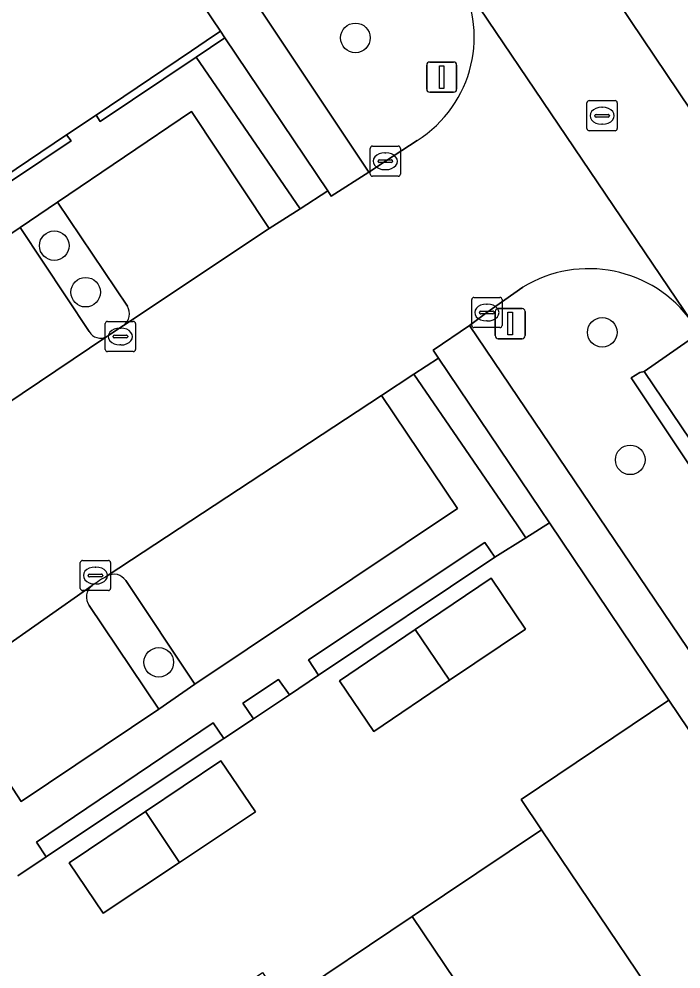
# Model space of a CAD drawing. Extents: x 158793 to 159888, y 384317 to 385256.
# Drawn here: x 159110.93 to 159132.82, y 384828.77 to 384860.21 of the extents above; entities that cross this region are included whole.
import ezdxf

# ---------------------------------------------------------------- set-up
doc = ezdxf.new("R2010")
doc.units = 0
for name, color, linetype in [('IMGEO_Boom', 7, 'Continuous'), ('IMGEO_Erf', 7, 'Continuous'), ('IMGEO_Groenvoorziening', 7, 'Continuous'), ('IMGEO_Haag', 7, 'Continuous'), ('IMGEO_Kolk', 7, 'Continuous'), ('IMGEO_Lichtmast', 7, 'Continuous'), ('IMGEO_Pand', 7, 'Continuous'), ('IMGEO_Parkeervlak_open', 7, 'Continuous'), ('IMGEO_Rijbaan_lokaal_open', 7, 'Continuous'), ('IMGEO_Rioolput', 7, 'Continuous'), ('IMGEO_Voetpad_open', 7, 'Continuous')]:
    doc.layers.add(name, color=color, linetype=linetype)

msp = doc.modelspace()

# ---------------------------------------------------------------- linework, layer by layer
at = {"layer": 'IMGEO_Boom'}
for centre in [(159122.056, 384859.587), (159112.098, 384852.71), (159113.135, 384851.17), (159130.219, 384849.842), (159131.144, 384845.621), (159115.554, 384838.921)]:
    msp.add_circle(centre, 0.489, dxfattribs=at)
at = {"layer": 'IMGEO_Erf'}
for points in [[(159106.618, 384852.407), (159112.506, 384856.377), (159113.478, 384857.033), (159116.636, 384859.163), (159117.122, 384859.49), (159117.591, 384859.806), (159113.453, 384865.967)], [(159109.622, 384822.336), (159114.303, 384825.494), (159118.984, 384828.652), (159119.667, 384827.64), (159123.937, 384830.511), (159128.207, 384833.381), (159127.542, 384834.383), (159132.426, 384837.666), (159128.473, 384843.539), (159127.692, 384843.044), (159126.67, 384842.396), (159120.836, 384838.493), (159119.878, 384837.85), (159118.69, 384837.053), (159117.709, 384836.395), (159111.873, 384832.519), (159111.827, 384832.488), (159110.891, 384831.855)]]:
    msp.add_lwpolyline(points, dxfattribs=at)
for points in [[(159121.53, 384838.312), (159124.036, 384840.007), (159126.542, 384841.703), (159127.677, 384840.023), (159125.172, 384838.328), (159122.666, 384836.633)], [(159112.592, 384832.279), (159115.114, 384833.979), (159117.607, 384835.658), (159118.757, 384833.975), (159116.238, 384832.294), (159113.719, 384830.614)]]:
    msp.add_lwpolyline(points, close=True, dxfattribs=at)
at = {"layer": 'IMGEO_Groenvoorziening'}
for points in [[(159114.242, 384867.546), (159122.5, 384855.14), (159123.046, 384855.506), (159124.094, 384856.186)], [(159112.207, 384854.151), (159110.973, 384853.309), (159113.251, 384849.865)], [(159114.516, 384850.709), (159112.207, 384854.151)], [(159127.59, 384851.332), (159126.404, 384850.498), (159125.828, 384850.069), (159134.112, 384837.817), (159136.939, 384839.685), (159131.178, 384848.335), (159131.464, 384848.516), (159131.607, 384848.549)], [(159113.869, 384849.723), (159114.384, 384850.069)], [(159131.607, 384848.549), (159133.059, 384849.561)], [(159113.251, 384840.8), (159115.557, 384837.375), (159116.745, 384838.194), (159114.46, 384841.631)]]:
    msp.add_lwpolyline(points, dxfattribs=at)
for points in [[(159116.785, 384858.946), (159117.736, 384859.591), (159117.591, 384859.806), (159117.122, 384859.49), (159116.636, 384859.163), (159113.478, 384857.033), (159113.616, 384856.82)], [(159117.736, 384859.591), (159116.785, 384858.946), (159120.225, 384853.934), (159121.141, 384854.52)], [(159112.506, 384856.377), (159106.618, 384852.407), (159106.762, 384852.228), (159112.654, 384856.176)], [(159124.803, 384848.991), (159123.986, 384848.453), (159127.408, 384843.468), (159127.692, 384843.044), (159128.473, 384843.539), (159128.177, 384843.979)], [(159126.67, 384842.396), (159126.338, 384842.881), (159120.503, 384839), (159120.836, 384838.493)], [(159119.878, 384837.85), (159119.513, 384838.355), (159118.337, 384837.567), (159118.69, 384837.053)], [(159117.709, 384836.395), (159117.356, 384836.923), (159111.508, 384832.972), (159111.827, 384832.488), (159111.873, 384832.519)]]:
    msp.add_lwpolyline(points, close=True, dxfattribs=at)
for centre, radius, start, end in [((159121.928, 384859.617), 4.057, 302.2708, 31.1246), ((159129.775, 384847.773), 4.176, 35.4147, 121.5438), ((159114.1, 384850.461), 0.484, 305.9156, 30.7768), ((159113.628, 384850.093), 0.441, 211.1061, 297.8355), ((159113.761, 384849.871), 0.183, 293.4047, 306.0851), ((159116.04, 384837.846), 4.502, 119.0897, 126.6252), ((159114.072, 384841.366), 0.47, 34.3799, 118.1239), ((159113.623, 384841.079), 0.465, 125.2935, 216.9399)]:
    msp.add_arc(centre, radius, start, end, dxfattribs=at)
at = {"layer": 'IMGEO_Haag'}
for points in [[(159116.785, 384858.946), (159117.736, 384859.591), (159117.591, 384859.806), (159117.122, 384859.49), (159116.636, 384859.163), (159113.478, 384857.033), (159113.616, 384856.82)], [(159117.736, 384859.591), (159116.785, 384858.946), (159120.225, 384853.934), (159121.141, 384854.52)], [(159112.506, 384856.377), (159106.618, 384852.407), (159106.762, 384852.228), (159112.654, 384856.176)], [(159126.67, 384842.396), (159126.338, 384842.881), (159120.503, 384839), (159120.836, 384838.493)], [(159119.878, 384837.85), (159119.513, 384838.355), (159118.337, 384837.567), (159118.69, 384837.053)], [(159117.709, 384836.395), (159117.356, 384836.923), (159111.508, 384832.972), (159111.827, 384832.488), (159111.873, 384832.519)]]:
    msp.add_lwpolyline(points, close=True, dxfattribs=at)
at = {"layer": 'IMGEO_Kolk'}
for p, q in [((159122.545, 384855.08), (159122.545, 384855.932)), ((159122.62, 384856.006), (159123.472, 384856.006)), ((159123.546, 384855.932), (159123.546, 384855.08)), ((159122.847, 384855.549), (159123.245, 384855.549)), ((159123.033, 384855.786), (159123.058, 384855.786)), ((159122.804, 384855.5), (159122.804, 384855.512)), ((159123.242, 384855.463), (159122.844, 384855.463)), ((159123.056, 384855.226), (159123.031, 384855.226)), ((159123.288, 384855.512), (159123.288, 384855.5)), ((159123.472, 384855.006), (159122.62, 384855.006)), ((159125.903, 384850.072), (159125.903, 384850.924)), ((159125.978, 384850.998), (159126.83, 384850.998)), ((159126.904, 384850.924), (159126.904, 384850.072)), ((159126.162, 384850.492), (159126.162, 384850.504)), ((159126.205, 384850.541), (159126.603, 384850.541)), ((159126.391, 384850.778), (159126.416, 384850.778)), ((159126.646, 384850.504), (159126.646, 384850.492)), ((159113.859, 384850.204), (159114.711, 384850.204)), ((159126.6, 384850.455), (159126.202, 384850.455)), ((159126.414, 384850.218), (159126.389, 384850.218)), ((159113.784, 384849.278), (159113.784, 384850.13)), ((159114.272, 384849.984), (159114.297, 384849.984)), ((159114.785, 384850.13), (159114.785, 384849.278)), ((159126.83, 384849.998), (159125.978, 384849.998)), ((159114.043, 384849.698), (159114.043, 384849.71)), ((159114.481, 384849.661), (159114.083, 384849.661)), ((159114.086, 384849.747), (159114.484, 384849.747)), ((159114.527, 384849.71), (159114.527, 384849.698)), ((159114.295, 384849.424), (159114.27, 384849.424)), ((159114.711, 384849.204), (159113.859, 384849.204)), ((159112.959, 384841.367), (159112.959, 384842.219)), ((159113.034, 384842.293), (159113.886, 384842.293)), ((159113.447, 384842.073), (159113.472, 384842.073)), ((159113.96, 384842.219), (159113.96, 384841.367)), ((159113.218, 384841.787), (159113.218, 384841.799)), ((159113.656, 384841.75), (159113.258, 384841.75)), ((159113.261, 384841.836), (159113.659, 384841.836)), ((159113.702, 384841.799), (159113.702, 384841.787)), ((159113.47, 384841.513), (159113.445, 384841.513)), ((159113.886, 384841.293), (159113.034, 384841.293))]:
    msp.add_line(p, q, dxfattribs=at)
for points in [[(159122.545, 384855.08), (159122.545, 384855.932)], [(159122.62, 384856.006), (159123.472, 384856.006)], [(159123.546, 384855.932), (159123.546, 384855.08)], [(159123.472, 384855.006), (159122.62, 384855.006)], [(159125.903, 384850.072), (159125.903, 384850.924)], [(159125.978, 384850.998), (159126.83, 384850.998)], [(159126.904, 384850.924), (159126.904, 384850.072)], [(159113.859, 384850.204), (159114.711, 384850.204)], [(159113.784, 384849.278), (159113.784, 384850.13)], [(159114.785, 384850.13), (159114.785, 384849.278)], [(159126.83, 384849.998), (159125.978, 384849.998)], [(159114.711, 384849.204), (159113.859, 384849.204)], [(159112.959, 384841.367), (159112.959, 384842.219)], [(159113.034, 384842.293), (159113.886, 384842.293)], [(159113.96, 384842.219), (159113.96, 384841.367)], [(159113.886, 384841.293), (159113.034, 384841.293)]]:
    msp.add_lwpolyline(points, dxfattribs=at)
for centre, radius, start, end in [((159122.622, 384855.93), 0.0765, 91.552, 178.448), ((159122.622, 384855.93), 0.0765, 91.552, 178.448), ((159123.47, 384855.93), 0.0765, 1.552, 88.448), ((159123.47, 384855.93), 0.0765, 1.552, 88.448), ((159122.844, 384855.509), 0.0403, 85.8775, 175.7526), ((159123.249, 384855.511), 0.0386, 1.7309, 96.639), ((159122.841, 384855.499), 0.0366, 178.938, 274.7102), ((159123.245, 384855.506), 0.043, 264.8664, 352.4533), ((159122.622, 384855.082), 0.0765, 181.552, 268.448), ((159122.622, 384855.082), 0.0765, 181.552, 268.448), ((159123.47, 384855.082), 0.0765, 271.552, 358.448), ((159123.47, 384855.082), 0.0765, 271.552, 358.448), ((159125.98, 384850.922), 0.0765, 91.552, 178.448), ((159125.98, 384850.922), 0.0765, 91.552, 178.448), ((159126.828, 384850.922), 0.0765, 1.552, 88.448), ((159126.828, 384850.922), 0.0765, 1.552, 88.448), ((159126.202, 384850.501), 0.0403, 85.8775, 175.7526), ((159126.199, 384850.491), 0.0366, 178.938, 274.7102), ((159126.603, 384850.498), 0.043, 264.8664, 352.4533), ((159126.607, 384850.503), 0.0386, 1.7309, 96.639), ((159113.861, 384850.128), 0.0765, 91.552, 178.448), ((159113.861, 384850.128), 0.0765, 91.552, 178.448), ((159114.709, 384850.128), 0.0765, 1.552, 88.448), ((159114.709, 384850.128), 0.0765, 1.552, 88.448), ((159125.98, 384850.074), 0.0765, 181.552, 268.448), ((159125.98, 384850.074), 0.0765, 181.552, 268.448), ((159126.828, 384850.074), 0.0765, 271.552, 358.448), ((159126.828, 384850.074), 0.0765, 271.552, 358.448), ((159114.083, 384849.707), 0.0403, 85.8775, 175.7526), ((159114.08, 384849.697), 0.0366, 178.938, 274.7102), ((159114.484, 384849.704), 0.043, 264.8664, 352.4533), ((159114.488, 384849.709), 0.0386, 1.7309, 96.639), ((159113.861, 384849.28), 0.0765, 181.552, 268.448), ((159113.861, 384849.28), 0.0765, 181.552, 268.448), ((159114.709, 384849.28), 0.0765, 271.552, 358.448), ((159114.709, 384849.28), 0.0765, 271.552, 358.448), ((159113.036, 384842.217), 0.0765, 91.552, 178.448), ((159113.036, 384842.217), 0.0765, 91.552, 178.448), ((159113.884, 384842.217), 0.0765, 1.552, 88.448), ((159113.884, 384842.217), 0.0765, 1.552, 88.448), ((159113.258, 384841.796), 0.0403, 85.8775, 175.7526), ((159113.255, 384841.786), 0.0366, 178.938, 274.7102), ((159113.659, 384841.793), 0.043, 264.8664, 352.4533), ((159113.663, 384841.798), 0.0386, 1.7309, 96.639), ((159113.036, 384841.369), 0.0765, 181.552, 268.448), ((159113.036, 384841.369), 0.0765, 181.552, 268.448), ((159113.884, 384841.369), 0.0765, 271.552, 358.448), ((159113.884, 384841.369), 0.0765, 271.552, 358.448)]:
    msp.add_arc(centre, radius, start, end, dxfattribs=at)
for centre, major_axis, ratio, start_param, end_param in [((159123.032, 384855.506), (-0.387, 0.002), 0.722429, 4.712389, 7.853982), ((159123.057, 384855.506), (-0.39, 0.002), 0.717154, 1.570796, 4.712389), ((159126.39, 384850.498), (-0.387, 0.002), 0.722429, 4.712389, 7.853982), ((159126.415, 384850.498), (-0.39, 0.002), 0.717154, 1.570796, 4.712389), ((159114.271, 384849.704), (-0.387, 0.002), 0.722429, 4.712389, 7.853982), ((159114.296, 384849.704), (-0.39, 0.002), 0.717154, 1.570796, 4.712389), ((159113.446, 384841.793), (-0.387, 0.002), 0.722429, 4.712389, 7.853982), ((159113.471, 384841.793), (-0.39, 0.002), 0.717154, 1.570796, 4.712389)]:
    msp.add_ellipse(centre, major_axis=major_axis, ratio=ratio, start_param=start_param, end_param=end_param, dxfattribs=at)
at = {"layer": 'IMGEO_Lichtmast'}
for p, q in [((159124.413, 384857.889), (159124.413, 384858.689)), ((159124.413, 384858.689), (159124.413, 384857.889)), ((159124.513, 384858.789), (159125.303, 384858.789)), ((159125.303, 384858.789), (159124.513, 384858.789)), ((159125.403, 384858.689), (159125.403, 384857.889)), ((159125.403, 384857.889), (159125.403, 384858.689)), ((159125.303, 384857.789), (159124.513, 384857.789)), ((159124.513, 384857.789), (159125.303, 384857.789)), ((159126.681, 384849.732), (159126.681, 384850.532)), ((159126.681, 384850.532), (159126.681, 384849.732)), ((159126.781, 384850.632), (159127.571, 384850.632)), ((159127.571, 384850.632), (159126.781, 384850.632)), ((159127.671, 384850.532), (159127.671, 384849.732)), ((159127.671, 384849.732), (159127.671, 384850.532)), ((159127.571, 384849.632), (159126.781, 384849.632)), ((159126.781, 384849.632), (159127.571, 384849.632))]:
    msp.add_line(p, q, dxfattribs=at)
for points in [[(159124.833, 384858.664), (159124.983, 384858.664), (159124.983, 384857.914), (159124.833, 384857.914), (159124.833, 384858.664)], [(159127.101, 384850.507), (159127.251, 384850.507), (159127.251, 384849.757), (159127.101, 384849.757), (159127.101, 384850.507)]]:
    msp.add_lwpolyline(points, dxfattribs=at)
for centre, start, end in [((159124.513, 384858.689), 90, 180), ((159124.513, 384858.689), 90, 180), ((159125.303, 384858.689), 0, 90), ((159125.303, 384858.689), 360, 90), ((159124.513, 384857.889), 180, 270), ((159124.513, 384857.889), 180, 270), ((159125.303, 384857.889), 270, 0), ((159125.303, 384857.889), 270, 0), ((159126.781, 384850.532), 90, 180), ((159126.781, 384850.532), 90, 180), ((159127.571, 384850.532), 0, 90), ((159127.571, 384850.532), 360, 90), ((159126.781, 384849.732), 180, 270), ((159126.781, 384849.732), 180, 270), ((159127.571, 384849.732), 270, 0), ((159127.571, 384849.732), 270, 0)]:
    msp.add_arc(centre, 0.1, start, end, dxfattribs=at)
at = {"layer": 'IMGEO_Pand'}
for points in [[(159124.036, 384840.007), (159125.172, 384838.328), (159127.677, 384840.023), (159126.542, 384841.703)], [(159124.036, 384840.007), (159121.53, 384838.312), (159122.666, 384836.633), (159125.172, 384838.328)], [(159132.426, 384837.666), (159127.542, 384834.383), (159128.207, 384833.381), (159133.576, 384825.406), (159134.485, 384826.016), (159134.121, 384826.552), (159135.262, 384827.327), (159135.51, 384826.964), (159137.416, 384828.259), (159137.546, 384828.069), (159138.469, 384828.688)], [(159115.114, 384833.979), (159116.238, 384832.294), (159118.757, 384833.975), (159117.607, 384835.658)], [(159115.114, 384833.979), (159112.592, 384832.279), (159113.719, 384830.614), (159116.238, 384832.294)], [(159128.207, 384833.381), (159123.937, 384830.511), (159129.297, 384822.537), (159130.01, 384823.015), (159129.634, 384823.557), (159130.765, 384824.343), (159131.017, 384823.981), (159132.91, 384825.296), (159133.07, 384825.067), (159133.576, 384825.406)], [(159123.937, 384830.511), (159119.667, 384827.64), (159125.037, 384819.68), (159125.523, 384820.006), (159125.154, 384820.55), (159126.291, 384821.322), (159126.538, 384820.959), (159128.445, 384822.254), (159128.58, 384822.056), (159129.297, 384822.537)]]:
    msp.add_lwpolyline(points, close=True, dxfattribs=at)
at = {"layer": 'IMGEO_Parkeervlak_open'}
for points in [[(159114.384, 384850.069), (159119.203, 384853.28), (159116.64, 384857.152), (159112.207, 384854.151)], [(159112.207, 384854.151), (159114.516, 384850.709)], [(159110.973, 384853.309), (159104.399, 384848.909), (159106.71, 384845.46)], [(159113.251, 384849.865), (159110.973, 384853.309)], [(159106.576, 384844.821), (159113.834, 384849.703)], [(159133.059, 384849.561), (159131.607, 384848.549), (159143.771, 384830.497), (159145.43, 384831.589)], [(159122.92, 384847.751), (159113.851, 384841.78)], [(159114.46, 384841.631), (159116.745, 384838.194), (159125.429, 384844.016), (159122.92, 384847.751)], [(159113.354, 384841.459), (159108.541, 384838.083), (159111.004, 384834.317), (159115.557, 384837.375)], [(159115.557, 384837.375), (159113.251, 384840.8)]]:
    msp.add_lwpolyline(points, dxfattribs=at)
for centre, radius, start, end in [((159114.1, 384850.461), 0.484, 305.9156, 30.7768), ((159113.628, 384850.093), 0.441, 211.1061, 297.8355), ((159114.072, 384841.366), 0.47, 34.3799, 118.1239), ((159113.623, 384841.079), 0.465, 125.2935, 216.9399)]:
    msp.add_arc(centre, radius, start, end, dxfattribs=at)
at = {"layer": 'IMGEO_Rijbaan_lokaal_open'}
for points in [[(159148.203, 384834.797), (159118.86, 384878.459), (159111.767, 384888.566), (159104.966, 384899.16), (159103.806, 384898.409), (159096.869, 384908.495), (159087.727, 384922.129), (159083.943, 384919.604), (159075.859, 384931.636), (159073.188, 384929.845), (159064.372, 384942.983), (159064.012, 384943.519), (159063.774, 384943.363), (159060.822, 384941.424), (159063.201, 384937.96), (159070.121, 384927.644), (159074.586, 384920.972)], [(159112.267, 384881.254), (159112.297, 384881.21), (159125.401, 384861.714), (159133.178, 384850.193), (159144.677, 384833.004)], [(159133.178, 384850.193), (159125.401, 384861.714)], [(159124.094, 384856.186), (159123.046, 384855.506), (159122.5, 384855.14), (159121.258, 384854.346), (159121.141, 384854.52), (159120.225, 384853.934), (159119.203, 384853.28), (159114.384, 384850.069), (159113.869, 384849.723)], [(159122.92, 384847.751), (159123.986, 384848.453), (159124.803, 384848.991), (159124.629, 384849.25), (159125.828, 384850.069), (159126.404, 384850.498), (159127.59, 384851.332)], [(159113.834, 384849.703), (159106.576, 384844.821), (159106.05, 384844.49), (159106.015, 384844.469), (159104.508, 384843.556), (159089.638, 384833.512), (159088.175, 384832.452), (159087.632, 384832.088), (159072.133, 384821.72), (159071.724, 384821.446)], [(159113.851, 384841.78), (159122.92, 384847.751)], [(159075.384, 384815.901), (159075.799, 384816.181), (159086.842, 384823.618), (159088.369, 384824.672), (159088.718, 384824.897), (159102.194, 384833.959), (159102.612, 384834.24), (159107.503, 384837.351), (159108.541, 384838.083), (159113.354, 384841.459)]]:
    msp.add_lwpolyline(points, dxfattribs=at)
for centre, radius, start, end in [((159121.928, 384859.617), 4.057, 302.2708, 31.1246), ((159129.775, 384847.773), 4.176, 35.4147, 121.5438), ((159113.761, 384849.871), 0.183, 293.4047, 306.0851), ((159116.04, 384837.846), 4.502, 119.0897, 126.6252)]:
    msp.add_arc(centre, radius, start, end, dxfattribs=at)
at = {"layer": 'IMGEO_Rioolput'}
for p, q in [((159129.714, 384856.585), (159129.714, 384857.437)), ((159129.789, 384857.511), (159130.641, 384857.511)), ((159130.715, 384857.437), (159130.715, 384856.585)), ((159130.202, 384857.291), (159130.227, 384857.291)), ((159129.973, 384857.005), (159129.973, 384857.017)), ((159130.411, 384856.968), (159130.013, 384856.968)), ((159130.016, 384857.054), (159130.414, 384857.054)), ((159130.457, 384857.017), (159130.457, 384857.005)), ((159130.641, 384856.511), (159129.789, 384856.511)), ((159130.225, 384856.731), (159130.2, 384856.731))]:
    msp.add_line(p, q, dxfattribs=at)
for points in [[(159129.714, 384856.585), (159129.714, 384857.437)], [(159129.789, 384857.511), (159130.641, 384857.511)], [(159130.715, 384857.437), (159130.715, 384856.585)], [(159130.641, 384856.511), (159129.789, 384856.511)]]:
    msp.add_lwpolyline(points, dxfattribs=at)
for centre, radius, start, end in [((159129.791, 384857.435), 0.0765, 91.552, 178.448), ((159129.791, 384857.435), 0.0765, 91.552, 178.448), ((159130.639, 384857.435), 0.0765, 1.552, 88.448), ((159130.639, 384857.435), 0.0765, 1.552, 88.448), ((159130.013, 384857.014), 0.0403, 85.8775, 175.7526), ((159130.01, 384857.004), 0.0366, 178.938, 274.7102), ((159130.414, 384857.011), 0.043, 264.8664, 352.4533), ((159130.418, 384857.016), 0.0386, 1.7309, 96.639), ((159129.791, 384856.587), 0.0765, 181.552, 268.448), ((159129.791, 384856.587), 0.0765, 181.552, 268.448), ((159130.639, 384856.587), 0.0765, 271.552, 358.448), ((159130.639, 384856.587), 0.0765, 271.552, 358.448)]:
    msp.add_arc(centre, radius, start, end, dxfattribs=at)
for centre, major_axis, ratio, start_param, end_param in [((159130.201, 384857.011), (-0.387, 0.002), 0.722429, 4.712389, 7.853982), ((159130.226, 384857.011), (-0.39, 0.002), 0.717154, 1.570796, 4.712389)]:
    msp.add_ellipse(centre, major_axis=major_axis, ratio=ratio, start_param=start_param, end_param=end_param, dxfattribs=at)
at = {"layer": 'IMGEO_Voetpad_open'}
for points in [[(159129.189, 384865.748), (159122.184, 384876.186), (159122.968, 384876.772), (159106.267, 384901.604), (159104.197, 384900.201), (159088.084, 384924.2), (159084.288, 384921.691), (159076.292, 384933.589), (159073.613, 384931.81), (159065.871, 384943.305), (159065.557, 384943.772), (159064.372, 384942.983), (159073.188, 384929.845), (159075.859, 384931.636), (159083.943, 384919.604), (159087.727, 384922.129), (159096.869, 384908.495), (159103.806, 384898.409), (159104.966, 384899.16), (159111.767, 384888.566), (159118.86, 384878.459), (159148.203, 384834.797)], [(159104.399, 384848.909), (159110.973, 384853.309), (159112.207, 384854.151), (159116.64, 384857.152), (159119.203, 384853.28), (159120.225, 384853.934), (159116.785, 384858.946), (159113.616, 384856.82), (159113.478, 384857.033), (159112.506, 384856.377), (159112.654, 384856.176), (159106.762, 384852.228)], [(159131.607, 384848.549), (159131.464, 384848.516), (159131.178, 384848.335), (159136.939, 384839.685), (159134.112, 384837.817), (159125.828, 384850.069), (159124.629, 384849.25), (159124.803, 384848.991), (159128.177, 384843.979), (159128.473, 384843.539), (159132.426, 384837.666), (159138.469, 384828.688), (159140.397, 384825.767), (159142.395, 384822.861), (159143.651, 384823.723), (159141.656, 384826.635), (159145.384, 384829.198)], [(159110.891, 384831.855), (159111.827, 384832.488), (159111.508, 384832.972), (159117.356, 384836.923), (159117.709, 384836.395), (159118.69, 384837.053), (159118.337, 384837.567), (159119.513, 384838.355), (159119.878, 384837.85), (159120.836, 384838.493), (159120.503, 384839), (159126.338, 384842.881), (159126.67, 384842.396), (159127.692, 384843.044), (159127.408, 384843.468), (159123.986, 384848.453), (159122.92, 384847.751), (159125.429, 384844.016), (159116.745, 384838.194), (159115.557, 384837.375), (159111.004, 384834.317), (159108.541, 384838.083)], [(159146.047, 384828.889), (159145.748, 384830.352), (159145.43, 384831.589), (159143.771, 384830.497), (159131.607, 384848.549)]]:
    msp.add_lwpolyline(points, dxfattribs=at)
msp.add_lwpolyline([(159116.99, 384869.465), (159122.978, 384860.571), (159123.254, 384860.781), (159123.335, 384860.933), (159110.716, 384879.672), (159110.551, 384879.645), (159110.319, 384879.432), (159116.433, 384870.256), (159113.598, 384868.379), (159107.718, 384877.141), (159107.411, 384877.597), (159106.192, 384876.779), (159113.453, 384865.967), (159117.591, 384859.806), (159117.736, 384859.591), (159121.141, 384854.52), (159121.258, 384854.346), (159122.5, 384855.14), (159114.242, 384867.546)], close=True, dxfattribs=at)

doc.saveas('drawing.dxf')
